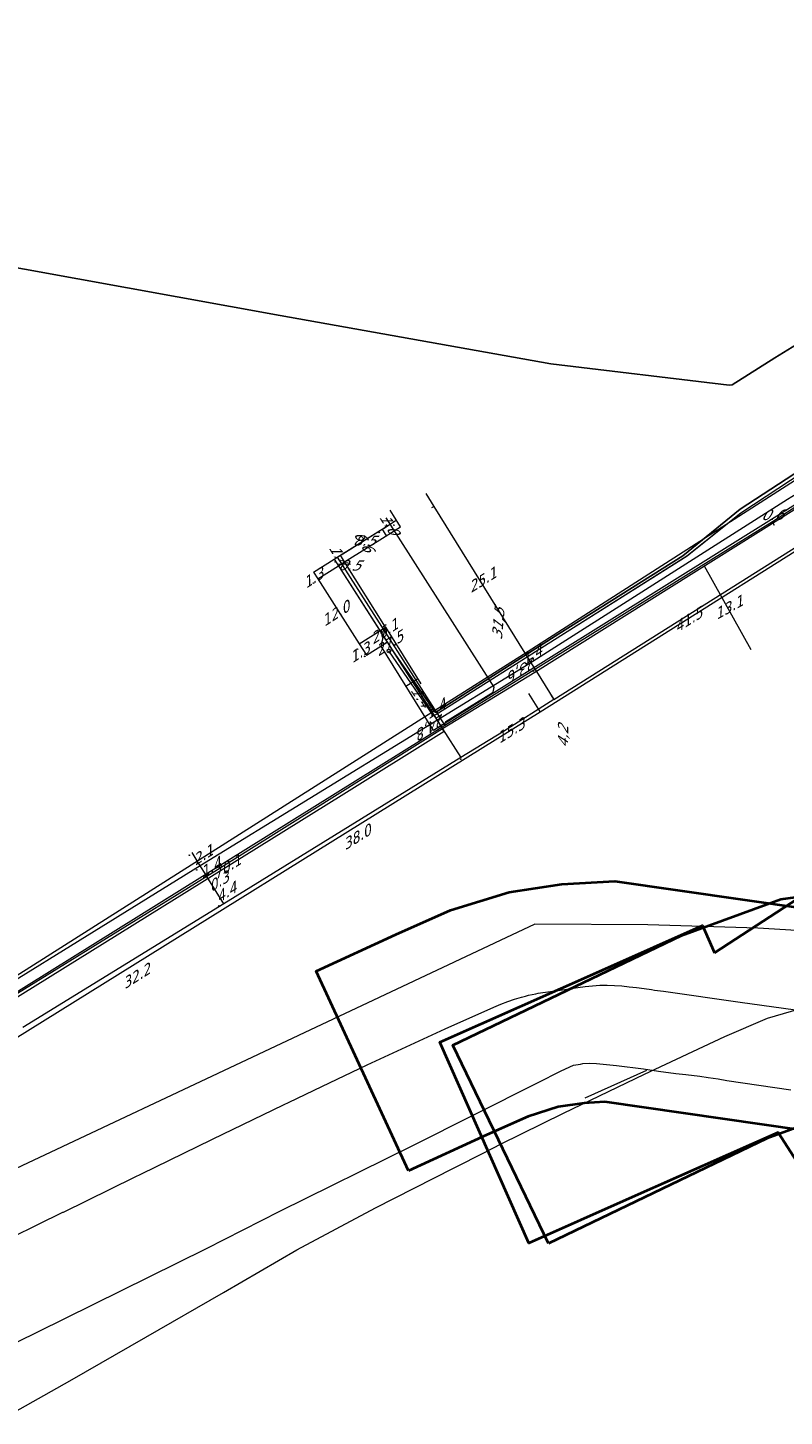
# Model space of a CAD drawing. Header units: metres. Extents: x 124576 to 133557, y 395865 to 402386.
# Tile 440 of 447: x 133294 to 133397, y 401082 to 401272. Entities that reach past the tile are written whole.
import ezdxf
from ezdxf.enums import TextEntityAlignment as Align

# ---------------------------------------------------------------- set-up
doc = ezdxf.new("R2010")
doc.units = ezdxf.units.M
doc.header["$MEASUREMENT"] = 0
for name, color, linetype, lineweight, true_color in [('LG_AanduidingEisVoorzorgsmaatregel', 7, 'Continuous', 40, 0xf7284a), ('LG_buisleidingGevaarlijkeInhoud_Petrochemical_Pipeline_Services', 7, 'Continuous', 13, 0x000000), ('LG_Datatransport_KPN_BV', 3, 'Continuous', 13, 0x00ff00), ('LG_Datatransport_Ziggo_BV', 3, 'Continuous', 13, 0x00ff00), ('LG_Gas_Lage_Druk_Enexis_Netbeheer_BV', 7, 'Continuous', 13, 0xffdc7d), ('LG_Laag_Spanning_Enexis_Netbeheer_BV', 7, 'Continuous', 13, 0x960000), ('LG_Laag_Spanning_Gemeente_Tilburg_Ruimtelijke_Uitvoering', 7, 'Continuous', 13, 0x960000), ('LG_Laag_Spanning_Rotterdam-Rijn_Pijpleiding_Mij_NV_West', 7, 'Continuous', 13, 0x960000), ('LG_Midden_Spanning_Enexis_Netbeheer_BV', 7, 'Continuous', 13, 0xd20000), ('LG_Riool_Onder_Druk_Gemeente_Tilburg_Ruimtelijke_Uitvoering', 7, 'Continuous', 13, 0x800080), ('LG_Riool_Onder_Druk_Waterschap_De_Dommel', 5, 'Continuous', 13, 0x0000ff), ('LG_Riool_Vrij_Verval_Gemeente_Tilburg_Ruimtelijke_Uitvoering', 7, 'Continuous', 13, 0xca00a0), ('LG_RRPWest_buisleidingGevaarlijkeInhoud_Rotterdam-Rijn_Pijpleiding_Mij_NV_West', 7, 'Continuous', 13, 0x000000), ('LG_unet-4_Brabant_Water', 5, 'Continuous', 13, 0x0000ff), ('MV_Datatransport_lijn', 3, 'Continuous', 0, 0x00ff00)]:
    doc.layers.add(name, color=color, linetype=linetype, lineweight=lineweight, true_color=true_color)
for name, color, linetype, lineweight in [('LG_overig_P_Gemeente_Tilburg_Ruimtelijke_Uitvoering', 7, 'Continuous', 0), ('MV_Datatransport', 7, 'Continuous', 0), ('MV_Gas_Lage_Druk', 7, 'Continuous', 0), ('MV_Gas_Lage_Druk_lijn', 7, 'Continuous', 0), ('MV_Gas_Lage_Druk_pijl', 7, 'Continuous', 0), ('MV_Laag_Spanning', 7, 'Continuous', 0), ('MV_Laag_Spanning_lijn', 7, 'Continuous', 0), ('MV_Laag_Spanning_pijl', 7, 'Continuous', 0), ('MV_Midden_Spanning', 7, 'Continuous', 0), ('MV_Midden_Spanning_lijn', 7, 'Continuous', 0), ('MV_Midden_Spanning_pijl', 7, 'Continuous', 0), ('MV_unet-4', 7, 'Continuous', 0)]:
    doc.layers.add(name, color=color, linetype=linetype, lineweight=lineweight)
doc.styles.add('Klic_Annotatie', font='verdanai.ttf', dxfattribs={"oblique": 20, "height": 1.4})

# ---------------------------------------------------------------- blocks, each defined once
blk = doc.blocks.new('m_pijl')
at = {"layer": 'MV_Laag_Spanning_pijl'}
blk.add_hatch(color=7, dxfattribs=at).paths.add_polyline_path([(-1, -0.3), (-1, 0), (-1, 0.3), (0, 0)])
at = {"layer": 'MV_Laag_Spanning_pijl', "flags": 128}
blk.add_lwpolyline([(-1, 0), (-1, 0.3), (0, 0), (-1, -0.3), (-1, 0)], close=True, dxfattribs=at)
blk = doc.blocks.new('m_pijl_1')
at = {"layer": 'MV_Midden_Spanning_pijl'}
blk.add_hatch(color=7, dxfattribs=at).paths.add_polyline_path([(-1, -0.3), (-1, 0), (-1, 0.3), (0, 0)])
at = {"layer": 'MV_Midden_Spanning_pijl', "flags": 128}
blk.add_lwpolyline([(-1, 0), (-1, 0.3), (0, 0), (-1, -0.3), (-1, 0)], close=True, dxfattribs=at)
blk = doc.blocks.new('m_pijl_2')
at = {"layer": 'MV_Gas_Lage_Druk_pijl'}
blk.add_hatch(color=7, dxfattribs=at).paths.add_polyline_path([(-1, -0.3), (-1, 0), (-1, 0.3), (0, 0)])
at = {"layer": 'MV_Gas_Lage_Druk_pijl', "flags": 128}
blk.add_lwpolyline([(-1, 0), (-1, 0.3), (0, 0), (-1, -0.3), (-1, 0)], close=True, dxfattribs=at)
blk = doc.blocks.new('Onbekend_1')
at = {"layer": 'LG_overig_P_Gemeente_Tilburg_Ruimtelijke_Uitvoering'}
blk.add_hatch(color=256, dxfattribs=at).paths.add_polyline_path([(-0.3, -1.1, -0.262633), (0.2, 0.2), (0.6, 0.5, 0.379827), (0.7, 1.3), (0.7, 1.3, 0.228508), (0, 1.5), (0, 1.5, 0.459053), (-0.8, 0.8), (-1.3, 0.9, -0.414214), (-0.1, 2, -0.243799), (1.1, 1.5, -0.379827), (0.9, 0.1), (0.5, -0.2, 0.262633), (0.2, -1.1), (-0.2, -1.1)])
blk.add_circle((0, 0), 2.5, dxfattribs=at)
at = {"layer": 'LG_overig_P_Gemeente_Tilburg_Ruimtelijke_Uitvoering', "extrusion": (0, 0, -1)}
blk.add_solid([(0.3, -2.1), (-0.2, -2.1), (0.3, -1.5), (-0.2, -1.5)], dxfattribs=at)

msp = doc.modelspace()

# ---------------------------------------------------------------- linework, layer by layer
at = {"layer": 'LG_AanduidingEisVoorzorgsmaatregel', "flags": 128}
for points in [[(133387.7, 401145.62), (133401.88, 401154.84), (133414.46, 401163.01), (133430.81, 401137.86), (133411.51, 401125.31), (133398.93, 401117.14), (133396.37, 401121.08), (133376.05, 401112.08), (133362.34, 401106.01), (133350.19, 401133.44), (133372.34, 401143.25), (133386.06, 401149.33), (133387.7, 401145.62)], [(133345.95, 401115.86), (133333.35, 401143.09), (133344.2, 401148.11), (133351.65, 401151.42), (133359.66, 401153.91), (133366.87, 401154.98), (133374.06, 401155.37), (133452.6, 401144.09), (133486.89, 401138.72), (133482.24, 401109.07), (133448.14, 401114.42), (133372.73, 401125.26), (133369.9, 401125.1), (133366.35, 401124.58), (133362.24, 401123.3), (133356.6, 401120.78), (133345.95, 401115.86)], [(133365.01, 401105.96), (133352, 401133), (133383.16, 401147.97), (133396.73, 401152.92), (133411.99, 401155.02), (133426.41, 401154.05), (133461.34, 401148.84), (133482.17, 401145.52), (133489.37, 401144.43), (133484.9, 401114.76), (133477.56, 401115.87), (133456.77, 401119.19), (133423.19, 401124.2), (133413.04, 401124.88), (133404, 401123.63), (133394.82, 401120.29), (133365.01, 401105.96)]]:
    msp.add_lwpolyline(points, close=True, dxfattribs=at)
at = {"layer": 'LG_buisleidingGevaarlijkeInhoud_Petrochemical_Pipeline_Services', "flags": 128}
msp.add_lwpolyline([(133279.41, 401086.07), (133295.35, 401093.9), (133310.55, 401101.42), (133318.36, 401105.28), (133328.39, 401110.34), (133346.45, 401119.29), (133363.54, 401127.89), (133366.75, 401129.52), (133368.44, 401130.29), (133369.4, 401130.44), (133369.7, 401130.49), (133369.7, 401130.49), (133370.64, 401130.54), (133370.64, 401130.54), (133371.58, 401130.53), (133374.31, 401130.25), (133377.98, 401129.77), (133380.02, 401129.48), (133382.38, 401129.15), (133383.76, 401129.01), (133385.66, 401128.77), (133386.8, 401128.6), (133388.18, 401128.4), (133389.36, 401128.21), (133398.09, 401126.91)], dxfattribs=at)
at = {"layer": 'LG_Datatransport_KPN_BV', "flags": 128}
msp.add_lwpolyline([(133417.48, 401222.12), (133361.6, 401186.33), (133349.12, 401178.42), (133290.52, 401141.23), (133267.85, 401127.12), (133232.2, 401104.94)], dxfattribs=at)
at = {"layer": 'LG_Datatransport_Ziggo_BV', "flags": 128}
msp.add_lwpolyline([(133403.15, 401208.94), (133363.15, 401183.88), (133350.59, 401176.16), (133318.42, 401156.05), (133291.04, 401139.09)], dxfattribs=at)
at = {"layer": 'LG_Gas_Lage_Druk_Enexis_Netbeheer_BV', "flags": 128}
for points in [[(133434.98, 401220.96), (133434.56, 401220.7), (133434.52, 401220.67), (133434.47, 401220.64), (133432.02, 401219.15), (133430.99, 401220.85), (133428.67, 401224.81), (133428.4, 401225.27), (133428.39, 401225.28), (133349.35, 401175.96), (133342.18, 401187.46), (133342.77, 401190.04), (133337.2, 401198.97), (133343.12, 401202.66), (133343.27, 401202.75)], [(133343.27, 401202.75), (133344.83, 401203.73), (133343.87, 401205.27), (133343.42, 401206)]]:
    msp.add_lwpolyline(points, dxfattribs=at)
at = {"layer": 'LG_Laag_Spanning_Enexis_Netbeheer_BV', "flags": 128}
for points in [[(133434.98, 401229.82), (133395.57, 401204.42), (133350.89, 401176.61), (133242.96, 401109.41), (133234.94, 401104.62), (133229.95, 401102.03), (133222.88, 401100.45), (133222.24, 401100.47), (133217.5, 401102.27), (133215.71, 401104.65), (133215.03, 401105.97), (133211.81, 401108.24), (133199, 401111.76)], [(133434.98, 401229.82), (133395.57, 401204.42), (133350.89, 401176.61), (133242.96, 401109.41), (133234.94, 401104.62), (133229.95, 401102.03), (133222.88, 401100.45), (133222.24, 401100.47), (133217.5, 401102.27), (133215.71, 401104.65), (133215.03, 401105.97)], [(133434.98, 401229.82), (133395.57, 401204.42), (133350.89, 401176.61), (133242.96, 401109.41), (133234.94, 401104.62), (133229.95, 401102.03), (133222.88, 401100.45), (133222.24, 401100.47), (133217.5, 401102.27), (133215.71, 401104.65), (133215.03, 401105.97)], [(133350.89, 401176.61), (133351.02, 401177.16), (133357.47, 401181.17), (133357.62, 401181.86), (133342.9, 401204.95)]]:
    msp.add_lwpolyline(points, dxfattribs=at)
at = {"layer": 'LG_Laag_Spanning_Gemeente_Tilburg_Ruimtelijke_Uitvoering', "flags": 128}
msp.add_lwpolyline([(133443.11, 401220.52), (133441.98, 401222.57), (133437.16, 401223.71), (133430.05, 401219.65), (133426.73, 401225.37), (133426.5, 401225.23), (133399.79, 401211.18), (133391.29, 401205.59), (133383.92, 401199.75), (133366.72, 401188.87), (133350.02, 401178.33), (133349.51, 401178.04), (133349.35, 401177.96), (133343.25, 401186.81)], dxfattribs=at)
at = {"layer": 'LG_Laag_Spanning_Rotterdam-Rijn_Pijpleiding_Mij_NV_West'}
msp.add_line((133378.42, 401129.54), (133369.98, 401125.8), dxfattribs=at)
at = {"layer": 'LG_Midden_Spanning_Enexis_Netbeheer_BV', "flags": 128}
for points in [[(133488.33, 401169.79), (133469.78, 401200.47), (133454.23, 401227.56), (133453.8, 401228.8), (133444.52, 401246.25), (133444.54, 401247.15), (133444.62, 401248.24), (133444.62, 401248.25), (133443.85, 401248.57), (133443.75, 401248.51), (133443.7, 401248.48), (133442.75, 401247.91), (133435.95, 401243.81), (133435.52, 401243.29), (133434.82, 401241.35), (133429.9, 401227.63), (133429.22, 401225.74), (133428.94, 401225.35), (133403.15, 401208.94), (133363.15, 401183.88), (133350.59, 401176.16), (133318.42, 401156.05), (133291.04, 401139.09), (133278.55, 401131.35)], [(133429.9, 401227.63), (133429.22, 401225.74), (133428.94, 401225.35), (133403.15, 401208.94), (133363.15, 401183.88), (133350.59, 401176.16), (133318.42, 401156.05), (133291.04, 401139.09)], [(133429.9, 401227.63), (133429.22, 401225.74), (133428.94, 401225.35), (133403.15, 401208.94), (133363.15, 401183.88), (133350.59, 401176.16), (133318.42, 401156.05), (133291.04, 401139.09)], [(133398.84, 401208.22), (133397.63, 401207.45), (133362.41, 401185.06), (133317.53, 401157.5), (133275.03, 401131.17), (133227.33, 401102.23), (133223.16, 401100.76), (133218.31, 401101.95), (133217.57, 401102.4), (133216.75, 401103.06), (133216.57, 401103.21), (133215.64, 401104.8), (133215.14, 401108.02), (133215.92, 401111.03), (133217.67, 401113.61), (133220.56, 401118.22), (133223.18, 401123.01), (133222.96, 401127.21), (133222.25, 401131.54)], [(133397.63, 401207.45), (133362.41, 401185.06), (133317.53, 401157.5), (133275.03, 401131.17), (133227.33, 401102.23), (133223.16, 401100.76), (133218.31, 401101.95), (133217.57, 401102.4), (133216.75, 401103.06), (133216.57, 401103.21), (133215.64, 401104.8), (133215.14, 401108.02), (133215.92, 401111.03), (133217.67, 401113.61), (133220.56, 401118.22), (133223.18, 401123.01), (133222.96, 401127.21), (133222.25, 401131.54), (133222.12, 401135.71)], [(133397.63, 401207.45), (133362.41, 401185.06), (133317.53, 401157.5), (133275.03, 401131.17), (133227.33, 401102.23), (133223.16, 401100.76)]]:
    msp.add_lwpolyline(points, dxfattribs=at)
at = {"layer": 'LG_Riool_Onder_Druk_Gemeente_Tilburg_Ruimtelijke_Uitvoering'}
for p, q in [((133399.79, 401211.18), (133391.29, 401205.59)), ((133391.29, 401205.59), (133383.93, 401199.75)), ((133383.93, 401199.75), (133366.72, 401188.87)), ((133342.57, 401188.72), (133342.39, 401188.85)), ((133366.72, 401188.87), (133350.02, 401178.33)), ((133349.35, 401177.96), (133343.25, 401186.81)), ((133349.51, 401178.04), (133349.35, 401177.96)), ((133350.02, 401178.33), (133349.51, 401178.04)), ((133349.61, 401178.42), (133349.61, 401178.42))]:
    msp.add_line(p, q, dxfattribs=at)
at = {"layer": 'LG_Riool_Onder_Druk_Gemeente_Tilburg_Ruimtelijke_Uitvoering', "flags": 128}
for points in [[(133265.89, 401243.91), (133328.43, 401232.58), (133365.34, 401225.97), (133389.66, 401223.08), (133390.09, 401223.13), (133395.91, 401226.81), (133405.94, 401233), (133429.16, 401238.48), (133452.69, 401243.89), (133464.44, 401246.1), (133484, 401249.3), (133484.46, 401249.35), (133495.8, 401251.11), (133496.15, 401251.18), (133496.36, 401251.21), (133496.75, 401251.12), (133497, 401251.1), (133497.43, 401250.86), (133497.64, 401250.69), (133497.91, 401250.35), (133502.88, 401240.91), (133503.12, 401240.48), (133505.04, 401236.98), (133520.78, 401206.27)], [(133343.11, 401187.88), (133343.65, 401187.01), (133349.61, 401178.42), (133366.45, 401189.14), (133383.37, 401199.8), (133391.2, 401206.14), (133399.56, 401211.63), (133417.36, 401220.9), (133426.88, 401225.87), (133427.42, 401224.95), (133429.91, 401220.43), (133430.5, 401219.34), (133437.14, 401223.23), (133441.75, 401222.26), (133442.95, 401220.31)], [(133442.95, 401220.31), (133441.75, 401222.26), (133437.14, 401223.23), (133430.5, 401219.34), (133429.91, 401220.43), (133427.42, 401224.95), (133426.88, 401225.87), (133417.36, 401220.9), (133399.56, 401211.63), (133391.2, 401206.14), (133383.37, 401199.8), (133366.45, 401189.14), (133349.61, 401178.42), (133349.61, 401178.42), (133343.64, 401187.03)]]:
    msp.add_lwpolyline(points, dxfattribs=at)
at = {"layer": 'LG_Riool_Onder_Druk_Waterschap_De_Dommel', "flags": 128}
for points in [[(133532.25, 401130.99), (133494.6, 401136.58), (133423.54, 401146.88), (133408.62, 401148.09), (133393.61, 401148.98), (133378.58, 401149.43), (133363.16, 401149.51), (133255.4, 401098.74), (133231.77, 401138.71), (133228.21, 401177.27), (133215.96, 401239.01), (133212.64, 401253.99), (133211.7, 401258.24), (133198.48, 401324.57)], [(133520.78, 401206.27), (133505.04, 401236.98), (133503.13, 401240.49), (133502.88, 401240.91), (133497.91, 401250.35), (133497.64, 401250.69), (133497.43, 401250.86), (133497, 401251.1), (133496.75, 401251.12), (133496.36, 401251.21), (133496.16, 401251.18), (133495.81, 401251.11), (133484.46, 401249.35), (133484, 401249.3), (133464.44, 401246.1), (133452.69, 401243.89), (133429.16, 401238.48), (133405.94, 401233), (133395.91, 401226.81), (133390.09, 401223.13), (133389.66, 401223.08), (133365.35, 401225.97), (133328.43, 401232.58), (133265.9, 401243.91)]]:
    msp.add_lwpolyline(points, dxfattribs=at)
at = {"layer": 'LG_Riool_Vrij_Verval_Gemeente_Tilburg_Ruimtelijke_Uitvoering'}
msp.add_line((133342.15, 401189.29), (133343.11, 401187.88), dxfattribs=at)
at = {"layer": 'LG_RRPWest_buisleidingGevaarlijkeInhoud_Rotterdam-Rijn_Pijpleiding_Mij_NV_West', "flags": 128}
for points in [[(133288.42, 401105.13), (133298.78, 401110.22), (133298.85, 401110.24), (133308.57, 401115), (133309.49, 401115.45), (133319.1, 401120.14), (133319.2, 401120.18), (133328.87, 401124.85), (133329.66, 401125.24), (133334.1, 401127.35), (133340.29, 401130.32), (133350.95, 401135.26), (133351.04, 401135.29), (133356.65, 401137.8), (133357.59, 401138.21), (133358.52, 401138.61), (133359.46, 401138.98), (133360.4, 401139.3), (133361.35, 401139.58), (133361.89, 401139.71), (133362.31, 401139.82), (133363.29, 401140.03), (133363.64, 401140.1), (133364.28, 401140.2), (133365.29, 401140.35), (133366.29, 401140.49), (133367.28, 401140.63), (133368.06, 401140.75), (133369.02, 401140.89), (133370.03, 401141.03), (133371.04, 401141.12), (133372.05, 401141.18), (133373.04, 401141.19), (133374.03, 401141.17), (133375.04, 401141.1), (133376.05, 401140.99), (133377.05, 401140.87), (133378.06, 401140.73), (133379.07, 401140.59), (133379.48, 401140.53), (133380.71, 401140.36), (133391.18, 401138.88), (133400.07, 401137.63)], [(133291.16, 401082.38), (133299.73, 401087.21), (133310.09, 401093.15), (133320.68, 401099.27), (133330.68, 401105.08), (133341.42, 401110.81), (133352.07, 401116.23), (133356.48, 401118.46), (133358.5, 401119.48), (133367.08, 401123.74), (133378.14, 401129.06), (133389.1, 401134.19), (133394.89, 401136.69), (133400.36, 401138.28)]]:
    msp.add_lwpolyline(points, dxfattribs=at)
at = {"layer": 'LG_unet-4_Brabant_Water'}
for p, q in [((133362.31, 401181.01), (133363.9, 401178.46)), ((133362.23, 401177.41), (133238.02, 401100.16))]:
    msp.add_line(p, q, dxfattribs=at)
at = {"layer": 'LG_unet-4_Brabant_Water', "flags": 128}
msp.add_lwpolyline([(133436.95, 401224.49), (133418.62, 401212.94), (133363.9, 401178.46), (133362.23, 401177.41)], dxfattribs=at)
at = {"layer": 'MV_Datatransport_lijn'}
for p, q in [((133335.8, 401199.34), (133350.59, 401176.16)), ((133392.67, 401186.96), (133386.31, 401198.39)), ((133350.81, 401175.8), (133350.59, 401176.16))]:
    msp.add_line(p, q, dxfattribs=at)
at = {"layer": 'MV_Datatransport_lijn', "flags": 128}
msp.add_lwpolyline([(133350.81, 401175.8), (133336.74, 401167.02), (133291.26, 401138.74)], dxfattribs=at)
at = {"layer": 'MV_Gas_Lage_Druk_lijn'}
for p, q in [((133342.33, 401203.42), (133342.89, 401202.52)), ((133332.99, 401197.55), (133335.8, 401199.34)), ((133336.37, 401198.44), (133337.2, 401198.97)), ((133337.2, 401198.97), (133336.64, 401199.87)), ((133333.56, 401196.65), (133336.37, 401198.44)), ((133333.56, 401196.65), (133336.37, 401198.44)), ((133339.22, 401187.77), (133342.04, 401189.56)), ((133339.22, 401187.77), (133342.04, 401189.56)), ((133342.04, 401189.56), (133342.77, 401190.04)), ((133342.77, 401190.04), (133347.62, 401182.33)), ((133340.22, 401186.21), (133343.03, 401188)), ((133343.03, 401188), (133342.18, 401187.46))]:
    msp.add_line(p, q, dxfattribs=at)
at = {"layer": 'MV_Gas_Lage_Druk_pijl'}
for p, q in [((133335.8, 401199.34), (133336.65, 401199.87)), ((133332.99, 401197.55), (133333.56, 401196.65)), ((133333.56, 401196.65), (133339.22, 401187.77)), ((133339.22, 401187.77), (133340.22, 401186.21)), ((133345.58, 401182), (133347.17, 401183))]:
    msp.add_line(p, q, dxfattribs=at)
at = {"layer": 'MV_Gas_Lage_Druk_pijl', "flags": 128}
for points in [[(133342.33, 401203.42), (133342.59, 401203.58), (133343.43, 401204.11), (133344.27, 401204.63)], [(133336.65, 401199.87), (133336.82, 401199.97), (133336.99, 401200.08), (133342.33, 401203.42)]]:
    msp.add_lwpolyline(points, dxfattribs=at)
at = {"layer": 'MV_Laag_Spanning_lijn'}
msp.add_line((133336.22, 401199.61), (133350.87, 401176.64), dxfattribs=at)
at = {"layer": 'MV_Laag_Spanning_pijl'}
for p, q in [((133395.88, 401203.91), (133395.57, 401204.42)), ((133336.22, 401199.61), (133343.44, 401204.11)), ((133335.8, 401199.34), (133336.22, 401199.61))]:
    msp.add_line(p, q, dxfattribs=at)
at = {"layer": 'MV_Midden_Spanning_lijn'}
for p, q in [((133348.29, 401208.3), (133349.39, 401206.53)), ((133349.13, 401206.36), (133349.39, 401206.53)), ((133363.38, 401184.02), (133365.77, 401180.17)), ((133365.41, 401180.74), (133365.77, 401180.17)), ((133350.59, 401176.16), (133353.08, 401172.25))]:
    msp.add_line(p, q, dxfattribs=at)
at = {"layer": 'MV_Midden_Spanning_pijl'}
for p, q in [((133349.39, 401206.53), (133362.64, 401185.2)), ((133335.8, 401199.34), (133349.83, 401177.34)), ((133362.64, 401185.2), (133363.38, 401184.02)), ((133349.83, 401177.34), (133350.59, 401176.16)), ((133353.08, 401172.25), (133320.73, 401152.3)), ((133317.53, 401157.5), (133316.43, 401159.28)), ((133318.27, 401156.31), (133317.53, 401157.5)), ((133318.42, 401156.05), (133318.27, 401156.31)), ((133320.73, 401152.3), (133318.42, 401156.05)), ((133320.73, 401152.3), (133293.33, 401135.4))]:
    msp.add_line(p, q, dxfattribs=at)
at = {"layer": 'MV_Midden_Spanning_pijl', "flags": 128}
for points in [[(133365.77, 401180.17), (133400.66, 401202.17), (133400.87, 401202.3)], [(133365.77, 401180.17), (133358.88, 401175.83), (133353.08, 401172.25)]]:
    msp.add_lwpolyline(points, dxfattribs=at)

# ---------------------------------------------------------------- block references
at = {"layer": 'LG_overig_P_Gemeente_Tilburg_Ruimtelijke_Uitvoering', "xscale": 0.1, "yscale": 0.1, "zscale": 0.1}
msp.add_blockref('Onbekend_1', (133343.25, 401186.81), dxfattribs=at)
at = {"layer": 'MV_Gas_Lage_Druk_pijl', "xscale": 0.1, "yscale": 0.1, "zscale": 0.1}
for p, rotation in [((133342, 401203), 30.99999999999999), ((133344, 401204), 30.99999999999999), ((133336, 401199), 30.99999999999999), ((133333, 401196), 303), ((133339, 401187), 303), ((133340, 401186), 303), ((133347, 401182), 30.99999999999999)]:
    msp.add_blockref('m_pijl_2', p, dxfattribs=dict(at, rotation=rotation))
at = {"layer": 'MV_Laag_Spanning_pijl'}
for p, xscale, yscale, zscale, rotation in [((133343, 401204), 0.1, 0.1, 0.1, 30.99999999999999), ((133395, 401204), 0.09999999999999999, 0.09999999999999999, 0.09999999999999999, 121), ((133336, 401199), 0.1, 0.1, 0.1, 32)]:
    msp.add_blockref('m_pijl', p, dxfattribs=dict(at, xscale=xscale, yscale=yscale, zscale=zscale, rotation=rotation))
at = {"layer": 'MV_Midden_Spanning_pijl'}
for p, xscale, yscale, zscale, rotation in [((133362, 401185), 0.09999999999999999, 0.09999999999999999, 0.09999999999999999, 302), ((133363, 401184), 0.09999999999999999, 0.09999999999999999, 0.09999999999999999, 302), ((133349, 401177), 0.1, 0.1, 0.1, 303), ((133350, 401176), 0.1, 0.1, 0.1, 303), ((133353, 401172), 0.1, 0.1, 0.1, 212), ((133316, 401159), 0.09999999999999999, 0.09999999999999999, 0.09999999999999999, 121), ((133317, 401157), 0.09999999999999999, 0.09999999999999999, 0.09999999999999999, 121), ((133318, 401156), 0.09999999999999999, 0.09999999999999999, 0.09999999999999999, 121), ((133318, 401156), 0.09999999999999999, 0.09999999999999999, 0.09999999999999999, 121), ((133320, 401152), 0.1, 0.1, 0.1, 212)]:
    msp.add_blockref('m_pijl_1', p, dxfattribs=dict(at, xscale=xscale, yscale=yscale, zscale=zscale, rotation=rotation))

# ---------------------------------------------------------------- texts
at = {"layer": 'MV_Datatransport', "style": 'Klic_Annotatie', "oblique": 20}
for s, rotation, p in [('13.1', 29, (133389.49, 401192.67)), ('27.5', 33, (133343.19, 401187.75)), ('23,6', 211.9, (133361.64, 401184.38)), ('24,8', 212.5, (133349.19, 401176.58)), ('70.1', 32, (133321.04, 401157.26))]:
    msp.add_text(s, height=1.4, rotation=rotation, dxfattribs=at).set_placement(p, align=Align.MIDDLE_CENTER)
at = {"layer": 'MV_Gas_Lage_Druk', "style": 'Klic_Annotatie', "oblique": 20}
for s, rotation, p in [('1.0', 302, (133343.27, 401204.18)), ('6.6', 302, (133339.79, 401201.83)), ('1.4', 302, (133336.39, 401199.98)), ('1.3', 33, (133332.81, 401196.67)), ('12.0', 33, (133335.85, 401191.82)), ('1.3', 33, (133339.14, 401186.49)), ('1.4', 304, (133347.56, 401180.6))]:
    msp.add_text(s, height=1.4, rotation=rotation, dxfattribs=at).set_placement(p, align=Align.MIDDLE_CENTER)
at = {"layer": 'MV_Laag_Spanning', "style": 'Klic_Annotatie', "oblique": 20}
for s, rotation, p in [('0.6', 1, (133395.5, 401205.38)), ('8.5', 359, (133339.83, 401201.86)), ('0.5', 359, (133337.79, 401198.49))]:
    msp.add_text(s, height=1.4, rotation=rotation, dxfattribs=at).set_placement(p, align=Align.MIDDLE_CENTER)
at = {"layer": 'MV_Midden_Spanning', "style": 'Klic_Annotatie', "oblique": 20}
for s, rotation, p in [('25.1', 32, (133355.89, 401196.41)), ('41.5', 32, (133383.97, 401190.97)), ('26.1', 33, (133342.48, 401189.39)), ('1.4', 32, (133362.62, 401186.17)), ('1.4', 33, (133349.5, 401178.8)), ('15.3', 32, (133359.73, 401175.82)), ('38.0', 32, (133338.74, 401161.31)), ('2.1', 32, (133317.76, 401158.88)), ('1.4', 32, (133318.79, 401157.18)), ('0.3', 32, (133319.91, 401155.26)), ('4.4', 32, (133320.92, 401153.78)), ('32.2', 32, (133308.65, 401142.34))]:
    msp.add_text(s, height=1.4, rotation=rotation, dxfattribs=at).set_placement(p, align=Align.MIDDLE_CENTER)
at = {"layer": 'MV_unet-4', "style": 'Klic_Annotatie', "oblique": 20}
for s, rotation, p in [('31,5', 84.7, (133358.16, 401190.45)), ('4,2', 89.5, (133367.01, 401175.07))]:
    msp.add_text(s, height=1.4, rotation=rotation, dxfattribs=at).set_placement(p, align=Align.MIDDLE_CENTER)

doc.saveas('drawing.dxf')
